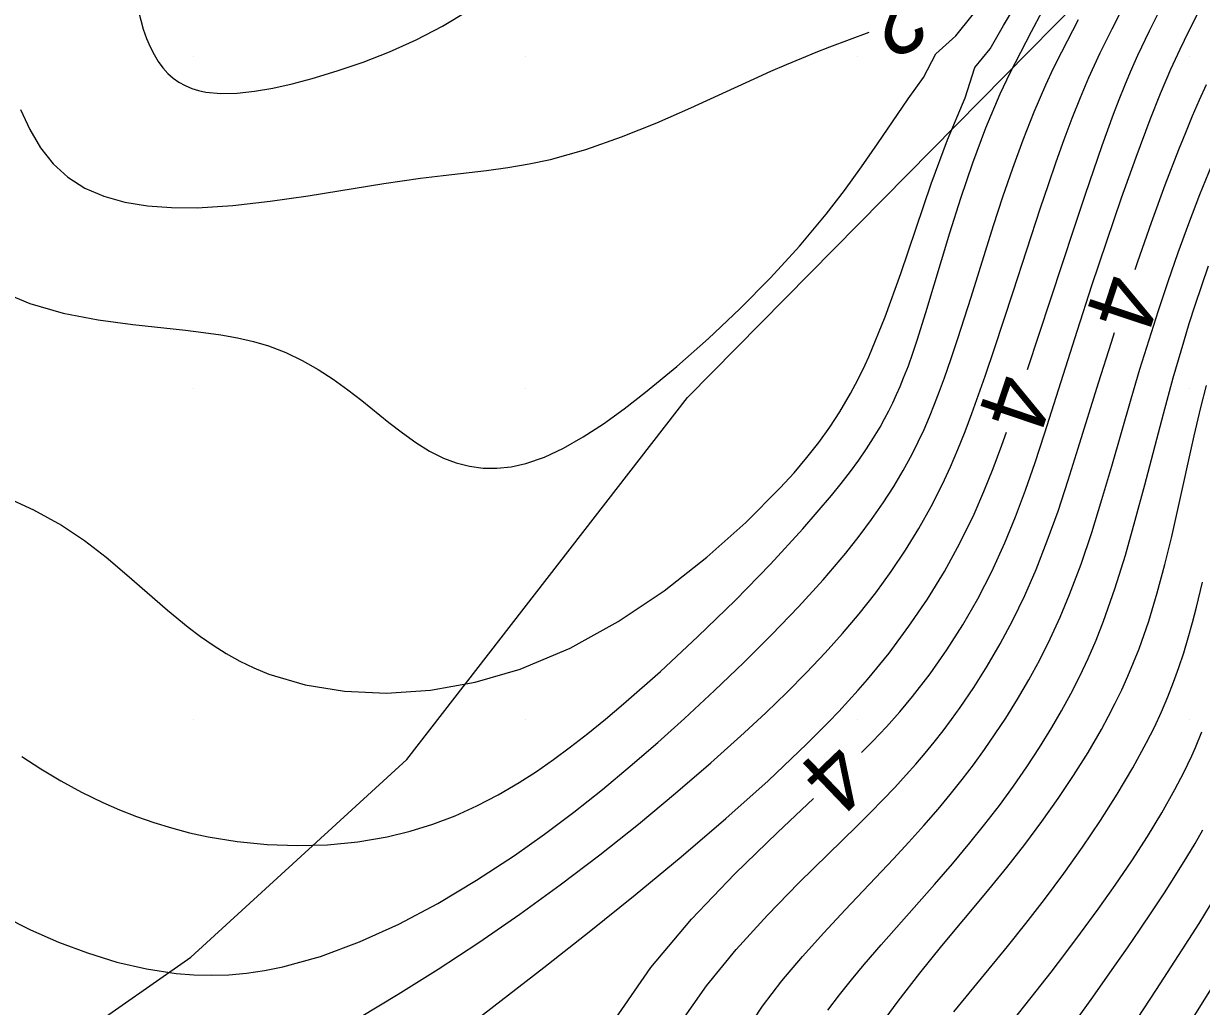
# Model space of a CAD drawing. Extents: x 2602990 to 2605851, y 618069 to 619180.
# Drawn here: x 2603644.86 to 2603680.36, y 618371.37 to 618400.98 of the extents above; entities that cross this region are included whole.
import ezdxf

# ---------------------------------------------------------------- set-up
doc = ezdxf.new("R2010")
doc.units = 0
for name, color, linetype in [('DTM Contours Major', 7, 'Continuous'), ('DTM Contours Major Text', 7, 'Continuous'), ('DTM Contours Minor', 7, 'Continuous'), ('DTM Contours Minor Text', 7, 'Continuous'), ('Exist DTM Breakline', 7, 'Continuous'), ('Exist DTM Crownline', 7, 'Continuous'), ('Exist DTM QL2 LIDAR Elevation Point', 7, 'Continuous'), ('Exist Roads EOP', 7, 'Continuous'), ('PH Exist DTM Obscure Area', 7, 'Continuous')]:
    doc.layers.add(name, color=color, linetype=linetype)

msp = doc.modelspace()

# ---------------------------------------------------------------- linework, layer by layer
at = {"layer": 'DTM Contours Major'}
for points in [[(2603678.365, 618393.576), (2603678.444, 618393.812), (2603678.854, 618394.99), (2603679.267, 618396.121), (2603679.677, 618397.19), (2603679.884, 618397.704), (2603680.091, 618398.2), (2603680.299, 618398.681), (2603680.511, 618399.149)], [(2603664.637, 618370.84), (2603665.44, 618371.991), (2603666.335, 618373.086), (2603667.279, 618374.12), (2603668.229, 618375.088), (2603669.987, 618376.815), (2603670.381, 618377.209), (2603670.758, 618377.593), (2603671.118, 618377.969), (2603671.461, 618378.342), (2603671.752, 618378.67), (2603672.033, 618378.999), (2603672.305, 618379.332), (2603672.57, 618379.67), (2603672.829, 618380.016), (2603673.084, 618380.371), (2603673.497, 618380.98), (2603673.901, 618381.621), (2603674.292, 618382.297), (2603674.67, 618383.006), (2603675.031, 618383.751), (2603675.374, 618384.533), (2603675.713, 618385.396), (2603676.035, 618386.295), (2603676.344, 618387.227), (2603676.647, 618388.185), (2603677.257, 618390.162), (2603677.642, 618391.382), (2603677.738, 618391.677)]]:
    msp.add_lwpolyline(points, dxfattribs=at)
at = {"layer": 'DTM Contours Minor'}
for points in [[(2603675.12, 618390.564), (2603676.522, 618394.822), (2603676.865, 618395.844), (2603677.37, 618397.309), (2603677.711, 618398.253), (2603677.88, 618398.694), (2603678.048, 618399.118), (2603678.219, 618399.526), (2603678.442, 618400.029), (2603678.793, 618400.768), (2603679.121, 618401.425), (2603679.337, 618401.845), (2603679.566, 618402.278), (2603679.811, 618402.726), (2603680.074, 618403.192), (2603680.358, 618403.677)], [(2603654.992, 618371.039), (2603656.155, 618371.738), (2603657.359, 618372.494), (2603658.585, 618373.299), (2603659.815, 618374.147), (2603661.035, 618375.031), (2603662.23, 618375.94), (2603663.392, 618376.864), (2603664.51, 618377.79), (2603665.575, 618378.71), (2603666.577, 618379.611), (2603667.237, 618380.226), (2603667.862, 618380.83), (2603668.454, 618381.427), (2603669.014, 618382.018), (2603669.543, 618382.608), (2603670.043, 618383.2), (2603670.541, 618383.832), (2603671.006, 618384.47), (2603671.44, 618385.115), (2603671.843, 618385.768), (2603672.214, 618386.43), (2603672.554, 618387.101), (2603672.795, 618387.624), (2603673.021, 618388.154), (2603673.235, 618388.692), (2603673.44, 618389.238), (2603673.64, 618389.794), (2603673.836, 618390.361), (2603674.117, 618391.193), (2603674.679, 618392.897), (2603675.51, 618395.435), (2603675.745, 618396.137), (2603675.98, 618396.821), (2603676.217, 618397.486), (2603676.459, 618398.131), (2603676.708, 618398.756), (2603676.965, 618399.359), (2603677.135, 618399.732), (2603677.309, 618400.099), (2603677.667, 618400.823), (2603678.658, 618402.778)], [(2603644.111, 618392.945), (2603645.049, 618392.545), (2603646.06, 618392.257), (2603647.108, 618392.055), (2603648.161, 618391.911), (2603649.746, 618391.74), (2603650.287, 618391.676), (2603650.808, 618391.603), (2603651.308, 618391.515), (2603651.789, 618391.406), (2603652.25, 618391.271), (2603652.769, 618391.072), (2603653.264, 618390.834), (2603653.738, 618390.564), (2603654.193, 618390.268), (2603654.633, 618389.952), (2603655.06, 618389.622), (2603655.875, 618388.963), (2603656.279, 618388.649), (2603656.684, 618388.358), (2603657.096, 618388.101), (2603657.517, 618387.888), (2603657.904, 618387.743), (2603658.301, 618387.643), (2603658.71, 618387.589), (2603659.128, 618387.585), (2603659.557, 618387.63), (2603659.997, 618387.728), (2603660.558, 618387.921), (2603661.135, 618388.19), (2603661.728, 618388.526), (2603662.338, 618388.924), (2603662.965, 618389.376), (2603663.608, 618389.874), (2603664.547, 618390.651), (2603665.501, 618391.494), (2603666.448, 618392.389), (2603667.369, 618393.321), (2603668.243, 618394.277), (2603669.052, 618395.242), (2603669.6, 618395.956), (2603670.11, 618396.663), (2603670.594, 618397.361), (2603671.519, 618398.712), (2603671.982, 618399.358), (2603672.353, 618400.076), (2603672.954, 618400.616), (2603673.936, 618401.851)], [(2603644.275, 618386.746), (2603645.162, 618386.332), (2603646.011, 618385.866), (2603646.7, 618385.407), (2603647.351, 618384.905), (2603647.978, 618384.376), (2603649.204, 618383.304), (2603649.827, 618382.793), (2603650.196, 618382.514), (2603650.576, 618382.25), (2603650.969, 618382.003), (2603651.379, 618381.774), (2603651.808, 618381.566), (2603652.26, 618381.381), (2603653.348, 618381.06), (2603654.538, 618380.867), (2603655.805, 618380.81), (2603657.126, 618380.897), (2603658.476, 618381.135), (2603659.83, 618381.531), (2603661.331, 618382.167), (2603662.784, 618382.969), (2603664.166, 618383.895), (2603665.455, 618384.903), (2603666.629, 618385.949), (2603667.663, 618386.991), (2603668.08, 618387.45), (2603668.466, 618387.905), (2603668.824, 618388.359), (2603669.156, 618388.818), (2603669.463, 618389.286), (2603669.786, 618389.834), (2603670.014, 618390.265), (2603670.226, 618390.702), (2603670.332, 618390.937), (2603670.827, 618392.149), (2603671.294, 618393.449), (2603672.215, 618396.154), (2603672.704, 618397.483), (2603673.237, 618398.745), (2603673.525, 618399.659), (2603673.994, 618400.223), (2603674.394, 618400.922), (2603674.802, 618401.607)], [(2603648.243, 618401.666), (2603648.473, 618400.811), (2603648.572, 618400.536), (2603648.68, 618400.282), (2603648.798, 618400.05), (2603648.925, 618399.839), (2603649.064, 618399.65), (2603649.214, 618399.483), (2603649.375, 618399.339), (2603649.548, 618399.217), (2603649.733, 618399.114), (2603649.93, 618399.031), (2603650.139, 618398.967), (2603650.36, 618398.92), (2603650.81, 618398.877), (2603651.298, 618398.886), (2603651.821, 618398.942), (2603652.375, 618399.039), (2603652.955, 618399.17), (2603653.557, 618399.33), (2603654.319, 618399.557), (2603655.101, 618399.824), (2603655.893, 618400.133), (2603656.69, 618400.492), (2603657.484, 618400.904), (2603658.268, 618401.376)], [(2603644.265, 618374.092), (2603645.078, 618373.68), (2603645.921, 618373.306), (2603646.788, 618372.979), (2603647.672, 618372.707), (2603648.567, 618372.499), (2603649.464, 618372.364), (2603649.992, 618372.322), (2603650.52, 618372.309), (2603651.051, 618372.325), (2603651.585, 618372.371), (2603652.125, 618372.448), (2603652.673, 618372.557), (2603653.817, 618372.875), (2603654.986, 618373.311), (2603656.168, 618373.85), (2603657.348, 618374.474), (2603658.516, 618375.169), (2603659.658, 618375.917), (2603660.563, 618376.559), (2603661.445, 618377.222), (2603662.306, 618377.906), (2603663.147, 618378.606), (2603663.972, 618379.321), (2603664.781, 618380.046), (2603665.689, 618380.885), (2603666.57, 618381.729), (2603667.416, 618382.571), (2603668.215, 618383.405), (2603668.959, 618384.226), (2603669.638, 618385.027), (2603670.044, 618385.539), (2603670.42, 618386.043), (2603670.766, 618386.54), (2603671.083, 618387.031), (2603671.373, 618387.519), (2603671.638, 618388.006), (2603671.824, 618388.38), (2603671.999, 618388.756), (2603672.163, 618389.135), (2603672.318, 618389.519), (2603672.467, 618389.909), (2603672.612, 618390.305), (2603672.816, 618390.89), (2603673.016, 618391.491), (2603673.416, 618392.74), (2603674.094, 618394.899), (2603674.375, 618395.76), (2603674.67, 618396.625), (2603674.982, 618397.482), (2603675.313, 618398.322), (2603675.666, 618399.137), (2603675.903, 618399.64), (2603676.148, 618400.133), (2603676.655, 618401.107)], [(2603644.809, 618378.904), (2603645.388, 618378.526), (2603645.99, 618378.166), (2603646.614, 618377.826), (2603647.257, 618377.512), (2603647.756, 618377.293), (2603648.265, 618377.092), (2603648.787, 618376.909), (2603649.321, 618376.746), (2603649.869, 618376.602), (2603650.43, 618376.48), (2603651.305, 618376.338), (2603652.204, 618376.248), (2603653.114, 618376.214), (2603654.027, 618376.239), (2603654.932, 618376.325), (2603655.818, 618376.476), (2603656.516, 618376.646), (2603657.198, 618376.859), (2603657.865, 618377.113), (2603658.52, 618377.408), (2603659.164, 618377.743), (2603659.801, 618378.115), (2603660.317, 618378.447), (2603660.832, 618378.804), (2603661.349, 618379.186), (2603661.87, 618379.593), (2603662.4, 618380.025), (2603662.94, 618380.482), (2603664.053, 618381.465), (2603665.186, 618382.516), (2603666.302, 618383.603), (2603667.368, 618384.694), (2603668.349, 618385.757), (2603669.209, 618386.76), (2603669.505, 618387.129), (2603669.779, 618387.486), (2603670.032, 618387.832), (2603670.264, 618388.17), (2603670.477, 618388.499), (2603670.672, 618388.823), (2603670.809, 618389.069), (2603670.938, 618389.314), (2603671.059, 618389.559), (2603671.173, 618389.804), (2603671.281, 618390.052), (2603671.384, 618390.304), (2603671.526, 618390.673), (2603671.662, 618391.053), (2603671.795, 618391.446), (2603672.056, 618392.277), (2603672.776, 618394.675), (2603673.106, 618395.721), (2603673.467, 618396.782), (2603673.863, 618397.838), (2603674.297, 618398.867), (2603674.596, 618399.502), (2603674.91, 618400.125), (2603675.236, 618400.743), (2603675.572, 618401.364)], [(2603670.113, 618379.017), (2603670.443, 618379.349), (2603670.865, 618379.798), (2603671.265, 618380.247), (2603671.648, 618380.704), (2603672.178, 618381.39), (2603672.684, 618382.109), (2603673.163, 618382.862), (2603673.616, 618383.651), (2603674.04, 618384.476), (2603674.434, 618385.337), (2603674.754, 618386.118), (2603675.055, 618386.926), (2603675.345, 618387.761), (2603675.628, 618388.62), (2603676.619, 618391.742), (2603677.057, 618393.091), (2603677.503, 618394.429), (2603677.948, 618395.728), (2603678.388, 618396.96), (2603678.815, 618398.097), (2603679.127, 618398.878), (2603679.439, 618399.611), (2603679.715, 618400.213), (2603679.979, 618400.754), (2603680.231, 618401.246)], [(2603644.777, 618398.395), (2603645.049, 618397.788), (2603645.372, 618397.239), (2603645.754, 618396.757), (2603646.199, 618396.35), (2603646.709, 618396.027), (2603647.283, 618395.78), (2603647.914, 618395.604), (2603648.597, 618395.492), (2603649.326, 618395.438), (2603650.095, 618395.436), (2603651.172, 618395.501), (2603652.292, 618395.627), (2603653.436, 618395.792), (2603655.722, 618396.161), (2603656.828, 618396.322), (2603657.504, 618396.406), (2603658.814, 618396.56), (2603659.457, 618396.648), (2603660.098, 618396.756), (2603660.741, 618396.892), (2603661.812, 618397.192), (2603662.885, 618397.569), (2603663.944, 618397.996), (2603664.973, 618398.448), (2603666.882, 618399.322), (2603667.382, 618399.545), (2603667.858, 618399.751), (2603668.313, 618399.941), (2603668.747, 618400.117), (2603669.164, 618400.28), (2603670.34, 618400.72)], [(2603666.606, 618370.585), (2603667.135, 618371.375), (2603667.717, 618372.136), (2603668.336, 618372.872), (2603668.977, 618373.585), (2603669.622, 618374.276), (2603671.076, 618375.817), (2603671.54, 618376.318), (2603671.989, 618376.817), (2603672.422, 618377.316), (2603672.79, 618377.757), (2603673.146, 618378.203), (2603673.49, 618378.653), (2603673.823, 618379.111), (2603674.146, 618379.579), (2603674.462, 618380.057), (2603674.814, 618380.622), (2603675.155, 618381.207), (2603675.483, 618381.812), (2603675.799, 618382.441), (2603676.1, 618383.095), (2603676.385, 618383.776), (2603676.729, 618384.694), (2603677.05, 618385.651), (2603677.356, 618386.638), (2603677.652, 618387.645), (2603678.238, 618389.681), (2603678.504, 618390.572), (2603678.777, 618391.458), (2603679.059, 618392.338), (2603679.351, 618393.214), (2603679.656, 618394.086), (2603679.974, 618394.956), (2603680.312, 618395.836), (2603680.668, 618396.715)], [(2603669.097, 618371.259), (2603669.447, 618371.717), (2603669.814, 618372.173), (2603670.199, 618372.631), (2603670.709, 618373.22), (2603672.317, 618375.04), (2603672.855, 618375.664), (2603673.383, 618376.295), (2603673.834, 618376.857), (2603674.27, 618377.426), (2603674.691, 618378.002), (2603675.095, 618378.584), (2603675.482, 618379.175), (2603675.851, 618379.774), (2603676.142, 618380.278), (2603676.421, 618380.791), (2603676.688, 618381.315), (2603676.941, 618381.853), (2603677.181, 618382.407), (2603677.409, 618382.98), (2603677.752, 618383.953), (2603678.068, 618384.969), (2603678.365, 618386.017), (2603678.649, 618387.085), (2603679.209, 618389.229), (2603679.506, 618390.311), (2603679.661, 618390.851), (2603679.823, 618391.395), (2603679.992, 618391.944), (2603680.17, 618392.501), (2603680.572, 618393.685)], [(2603670.579, 618370.65), (2603671.219, 618371.527), (2603671.876, 618372.372), (2603672.539, 618373.191), (2603673.856, 618374.778), (2603674.491, 618375.559), (2603675.031, 618376.249), (2603675.548, 618376.94), (2603676.04, 618377.632), (2603676.504, 618378.325), (2603676.939, 618379.018), (2603677.342, 618379.711), (2603677.557, 618380.11), (2603677.762, 618380.509), (2603677.956, 618380.912), (2603678.139, 618381.318), (2603678.312, 618381.73), (2603678.476, 618382.148), (2603678.767, 618382.98), (2603679.025, 618383.828), (2603679.256, 618384.681), (2603679.463, 618385.524), (2603679.65, 618386.345), (2603680.133, 618388.561), (2603680.336, 618389.412), (2603680.512, 618390.08)], [(2603658.189, 618370.726), (2603660.541, 618372.541), (2603661.906, 618373.615), (2603663.295, 618374.733), (2603664.678, 618375.877), (2603666.023, 618377.028), (2603667.297, 618378.169), (2603668.47, 618379.281), (2603668.8, 618379.609), (2603669.119, 618379.934), (2603669.428, 618380.257), (2603669.726, 618380.579), (2603670.015, 618380.901), (2603670.295, 618381.223), (2603670.943, 618382.016), (2603671.544, 618382.822), (2603672.1, 618383.642), (2603672.611, 618384.478), (2603673.079, 618385.33), (2603673.504, 618386.2), (2603673.802, 618386.881), (2603674.081, 618387.574), (2603674.344, 618388.278), (2603674.481, 618388.668)], [(2603672.9, 618371.206), (2603673.962, 618372.497), (2603674.514, 618373.174), (2603675.07, 618373.871), (2603675.624, 618374.587), (2603676.206, 618375.37), (2603676.771, 618376.165), (2603677.311, 618376.966), (2603677.818, 618377.765), (2603678.285, 618378.553), (2603678.705, 618379.322), (2603678.938, 618379.787), (2603679.152, 618380.245), (2603679.346, 618380.699), (2603679.518, 618381.14), (2603679.676, 618381.582), (2603679.822, 618382.026), (2603679.957, 618382.476), (2603680.084, 618382.932), (2603680.205, 618383.396), (2603680.388, 618384.147)], [(2603674.508, 618370.72), (2603675.379, 618371.827), (2603675.824, 618372.398), (2603676.271, 618372.981), (2603676.717, 618373.574), (2603677.245, 618374.296), (2603677.761, 618375.027), (2603678.257, 618375.759), (2603678.728, 618376.487), (2603679.164, 618377.204), (2603679.559, 618377.903), (2603679.825, 618378.414), (2603679.948, 618378.668), (2603680.066, 618378.921), (2603680.178, 618379.175), (2603680.37, 618379.647)], [(2603662.687, 618370.985), (2603663.767, 618372.537), (2603664.994, 618373.999), (2603666.292, 618375.36), (2603667.581, 618376.609), (2603668.67, 618377.632)], [(2603674.97, 618368.706), (2603677.083, 618371.651), (2603677.74, 618372.58), (2603678.128, 618373.137), (2603678.509, 618373.694), (2603678.881, 618374.247), (2603679.241, 618374.795), (2603679.587, 618375.335), (2603679.915, 618375.864), (2603680.165, 618376.28), (2603680.401, 618376.69)], [(2603676.941, 618368.737), (2603679.006, 618371.878), (2603679.778, 618373.07), (2603680.285, 618373.871), (2603680.629, 618374.428)], [(2603679.708, 618370.385), (2603681.046, 618372.518)]]:
    msp.add_lwpolyline(points, dxfattribs=at)
at = {"layer": 'Exist DTM Breakline'}
msp.add_spline([(2603620.929, 618446.882), (2603612.359, 618415.215), (2603610.953, 618372.558), (2603618.76, 618335.828), (2603633.155, 618328.185), (2603650.641, 618336.311)], degree=3, dxfattribs=at)
at = {"layer": 'Exist DTM Crownline'}
msp.add_spline([(2603233.488, 618380.754), (2603285.185, 618400.095), (2603335.457, 618418.629), (2603390.812, 618439.069), (2603440.087, 618457.325), (2603493.996, 618477.231), (2603542.655, 618495.301), (2603600.808, 618516.867), (2603653.659, 618536.362), (2603706.222, 618555.742), (2603764.811, 618577.593), (2603823.52, 618599.847), (2603878.564, 618620.56), (2603937.951, 618643.078), (2603997.369, 618665.789), (2604036.209, 618680.665), (2604055.311, 618688.017)], degree=3, dxfattribs=at)
at = {"layer": 'Exist DTM QL2 LIDAR Elevation Point'}
for p, q in [((2603650, 618400), (2603650, 618400)), ((2603660, 618400), (2603660, 618400)), ((2603670, 618400), (2603670, 618400)), ((2603680, 618400), (2603680, 618400)), ((2603650, 618390), (2603650, 618390)), ((2603660, 618390), (2603660, 618390)), ((2603670, 618390), (2603670, 618390)), ((2603680, 618390), (2603680, 618390)), ((2603650, 618380), (2603650, 618380)), ((2603660, 618380), (2603660, 618380)), ((2603670, 618380), (2603670, 618380)), ((2603680, 618380), (2603680, 618380))]:
    msp.add_line(p, q, dxfattribs=at)
at = {"layer": 'Exist Roads EOP'}
for points in [[(2603230.17, 618389.98), (2603282.929, 618409.597), (2603332.773, 618427.868), (2603388.167, 618448.413), (2603437.203, 618466.721), (2603490.778, 618486.527), (2603539.039, 618504.558), (2603597.451, 618526.156), (2603651.053, 618545.972), (2603705.208, 618566.084), (2603762.02, 618587.183), (2603820.334, 618609.162), (2603876.341, 618629.99), (2603934.909, 618652.28), (2603996.409, 618675.568), (2604033.216, 618689.957), (2604052.01, 618697.199)], [(2604034.633, 618668.486), (2603984.89, 618650.123), (2603936.767, 618631.654), (2603888.195, 618613.335), (2603837.766, 618594.258), (2603782.918, 618573.705), (2603731.939, 618554.39), (2603671.126, 618532.171), (2603621.822, 618514.106), (2603561.545, 618491.877), (2603506.421, 618471.293), (2603452.163, 618451.33), (2603398.364, 618431.316), (2603341.431, 618410.355), (2603281.65, 618388.199), (2603223.033, 618366.475), (2603185.717, 618352.612)]]:
    msp.add_spline(points, degree=3, dxfattribs=at)
at = {"layer": 'PH Exist DTM Obscure Area'}
msp.add_lwpolyline([(2603639.986, 618365.924), (2603649.9, 618372.856), (2603656.416, 618378.808), (2603664.874, 618389.72), (2603678.123, 618403.156), (2603697.233, 618418.186), (2603709.61, 618425.616), (2603718.725, 618440.768), (2603718.655, 618446.88), (2603719.02, 618456.172), (2603729.794, 618459.821), (2603739.433, 618459.931), (2603747.169, 618461.9), (2603753.441, 618468.673), (2603758.3, 618475.547), (2603770.802, 618482.39), (2603780.534, 618474.271), (2603791.803, 618465.465), (2603794.812, 618469.614), (2603804.245, 618477.48), (2603824.756, 618483.004), (2603837.288, 618487.144)], dxfattribs=at)

# ---------------------------------------------------------------- texts
at = {"layer": 'DTM Contours Major Text'}
msp.add_text('4', height=2, rotation=251.7243, dxfattribs=at).set_placement((2603677.302, 618393.563))
at = {"layer": 'DTM Contours Minor Text'}
for s, rotation, p in [('2', 206.0355, (2603671.407, 618402.298)), ('4', 251.3909, (2603674.067, 618390.553)), ('4', 223.8074, (2603669.178, 618379.491))]:
    msp.add_text(s, height=2, rotation=rotation, dxfattribs=at).set_placement(p)

doc.saveas('drawing.dxf')
